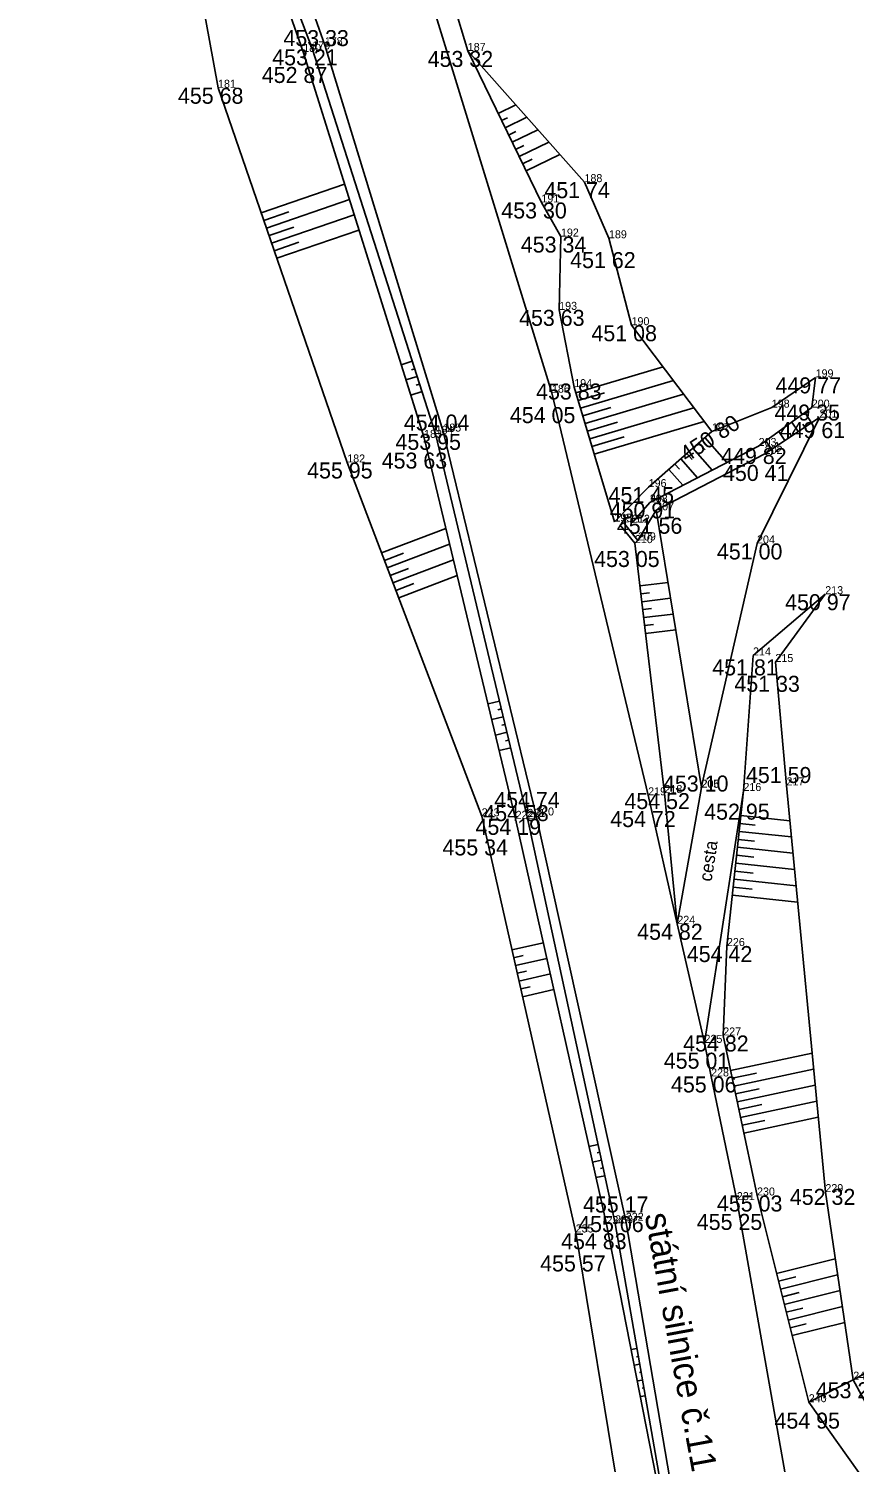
# Model space of a CAD drawing. Extents: x -559180 to -551373, y -1076947 to -1072071.
# Drawn here: x -553956.7 to -553905.1, y -1074904.8 to -1074815.2 of the extents above; entities that cross this region are included whole.
import ezdxf

# ---------------------------------------------------------------- set-up
doc = ezdxf.new("R2010")
doc.units = 0
for name, color, linetype in [('12_PLOTY', 7, 'Continuous'), ('17_KOMUNIKACE', 7, 'Continuous'), ('18_POLOHOPIS', 7, 'Continuous'), ('1_VODA_ZN', 7, 'Continuous'), ('26_SRAFY', 7, 'Continuous'), ('27_HRANA_PATA', 7, 'Continuous'), ('3_BODY', 7, 'Continuous'), ('52_POPIS_UCELOVY', 7, 'Continuous'), ('6_VYSKY', 7, 'Continuous')]:
    doc.layers.add(name, color=color, linetype=linetype)

# ---------------------------------------------------------------- blocks, each defined once
blk = doc.blocks.new('POINT_DISPLAY')
blk.add_line((0, 0), (0, 0))

msp = doc.modelspace()

# ---------------------------------------------------------------- linework, layer by layer
at = {"layer": '12_PLOTY'}
for p, q in [((-553905.19, -1074899.67), (-553886.11, -1074889.41)), ((-553907.97, -1074901.08), (-553905.19, -1074899.67))]:
    msp.add_line(p, q, dxfattribs=at)
at = {"layer": '17_KOMUNIKACE'}
for p, q in [((-553946.72, -1074792.05), (-553938.2, -1074816.27)), ((-553931.35, -1074814.15), (-553924.01, -1074837.99)), ((-553938.2, -1074816.27), (-553930.8, -1074840.42)), ((-553924.01, -1074837.99), (-553918, -1074863.15)), ((-553907.3, -1074839.54), (-553911.2, -1074847.41)), ((-553930.8, -1074840.42), (-553925, -1074864.41)), ((-553911.2, -1074847.41), (-553914.68, -1074862.68)), ((-553906.94, -1074850.58), (-553911.45, -1074854.41)), ((-553911.45, -1074854.41), (-553912.05, -1074862.88)), ((-553914.66, -1074862.67), (-553916.18, -1074871.18)), ((-553914.68, -1074862.68), (-553914.66, -1074862.67)), ((-553918, -1074863.15), (-553916.18, -1074871.18)), ((-553912.05, -1074862.88), (-553914.48, -1074878.62)), ((-553925, -1074864.41), (-553919.4, -1074889.74)), ((-553916.18, -1074871.18), (-553914.48, -1074878.62)), ((-553914.48, -1074878.62), (-553914.07, -1074880.72)), ((-553914.07, -1074880.72), (-553912.46, -1074888.45)), ((-553912.46, -1074888.45), (-553908.02, -1074913.54)), ((-553919.4, -1074889.74), (-553915.13, -1074914.73))]:
    msp.add_line(p, q, dxfattribs=at)
at = {"layer": '18_POLOHOPIS'}
for p, q in [((-553919.747, -1074846.26), (-553919.55, -1074846.1)), ((-553918.829, -1074847.389), (-553919.747, -1074846.26)), ((-553918.64, -1074847.22), (-553919.55, -1074846.1)), ((-553918.64, -1074847.22), (-553918.829, -1074847.389))]:
    msp.add_line(p, q, dxfattribs=at)
at = {"layer": '26_SRAFY'}
for p, q in [((-553926.273, -1074820.001), (-553927.373, -1074820.535)), ((-553926.787, -1074820.806), (-553927.155, -1074820.985)), ((-553925.583, -1074820.777), (-553926.936, -1074821.435)), ((-553926.274, -1074821.669), (-553926.718, -1074821.885)), ((-553924.892, -1074821.554), (-553926.499, -1074822.334)), ((-553924.202, -1074822.33), (-553926.062, -1074823.234)), ((-553925.761, -1074822.532), (-553926.281, -1074822.784)), ((-553923.512, -1074823.107), (-553925.625, -1074824.133)), ((-553925.248, -1074823.394), (-553925.844, -1074823.684)), ((-553936.962, -1074824.957), (-553942.174, -1074826.753)), ((-553936.663, -1074825.912), (-553941.849, -1074827.699)), ((-553940.452, -1074826.688), (-553942.011, -1074827.226)), ((-553940.134, -1074827.637), (-553941.686, -1074828.171)), ((-553936.364, -1074826.867), (-553941.523, -1074828.644)), ((-553939.816, -1074828.585), (-553941.36, -1074829.117)), ((-553936.066, -1074827.821), (-553941.197, -1074829.589)), ((-553933.431, -1074836.239), (-553932.736, -1074836.016)), ((-553932.793, -1074836.56), (-553932.583, -1074836.492)), ((-553917.072, -1074836.373), (-553922.513, -1074837.997)), ((-553933.132, -1074837.193), (-553932.431, -1074836.969)), ((-553932.49, -1074837.512), (-553932.278, -1074837.445)), ((-553916.428, -1074837.224), (-553922.227, -1074838.955)), ((-553932.833, -1074838.148), (-553932.126, -1074837.921)), ((-553920.736, -1074837.988), (-553922.37, -1074838.476)), ((-553915.784, -1074838.076), (-553921.941, -1074839.914)), ((-553920.325, -1074838.909), (-553922.084, -1074839.435)), ((-553915.141, -1074838.927), (-553921.655, -1074840.872)), ((-553908.214, -1074839.234), (-553907.793, -1074839.868)), ((-553919.914, -1074839.83), (-553921.798, -1074840.393)), ((-553914.497, -1074839.779), (-553921.369, -1074841.83)), ((-553909.025, -1074839.82), (-553908.627, -1074840.421)), ((-553908.333, -1074839.959), (-553908.21, -1074840.144)), ((-553919.502, -1074840.751), (-553921.512, -1074841.351)), ((-553914.447, -1074841.566), (-553914.834, -1074841.127)), ((-553913.088, -1074842.352), (-553914.459, -1074840.796)), ((-553910.647, -1074840.993), (-553910.293, -1074841.527)), ((-553909.986, -1074841.085), (-553909.876, -1074841.25)), ((-553909.836, -1074840.407), (-553909.46, -1074840.974)), ((-553909.159, -1074840.522), (-553909.043, -1074840.697)), ((-553915.247, -1074842.171), (-553915.584, -1074841.788)), ((-553914.002, -1074842.827), (-553915.209, -1074841.457)), ((-553915.831, -1074843.776), (-553916.709, -1074842.779)), ((-553916.046, -1074842.776), (-553916.334, -1074842.449)), ((-553914.917, -1074843.301), (-553915.959, -1074842.118)), ((-553930.638, -1074846.478), (-553934.652, -1074848.003)), ((-553930.403, -1074847.458), (-553934.297, -1074848.938)), ((-553933.288, -1074848.02), (-553934.475, -1074848.471)), ((-553932.969, -1074848.968), (-553934.12, -1074849.405)), ((-553930.167, -1074848.439), (-553933.942, -1074849.873)), ((-553932.65, -1074849.917), (-553933.764, -1074850.34)), ((-553929.932, -1074849.419), (-553933.587, -1074850.808)), ((-553916.761, -1074849.85), (-553918.514, -1074850.057)), ((-553917.923, -1074850.491), (-553918.455, -1074850.554)), ((-553916.599, -1074850.837), (-553918.396, -1074851.05)), ((-553917.792, -1074851.482), (-553918.338, -1074851.547)), ((-553916.437, -1074851.825), (-553918.279, -1074852.043)), ((-553917.661, -1074852.474), (-553918.22, -1074852.54)), ((-553916.275, -1074852.813), (-553918.161, -1074853.036)), ((-553928.006, -1074857.437), (-553927.282, -1074857.264)), ((-553927.383, -1074857.802), (-553927.166, -1074857.75)), ((-553927.772, -1074858.409), (-553927.049, -1074858.236)), ((-553927.15, -1074858.774), (-553926.933, -1074858.723)), ((-553927.539, -1074859.382), (-553926.816, -1074859.209)), ((-553926.917, -1074859.747), (-553926.7, -1074859.695)), ((-553927.305, -1074860.354), (-553926.584, -1074860.181)), ((-553909.149, -1074864.738), (-553912.213, -1074864.412)), ((-553911.316, -1074865.01), (-553912.266, -1074864.91)), ((-553911.361, -1074866.011), (-553912.371, -1074865.904)), ((-553909.052, -1074865.754), (-553912.319, -1074865.407)), ((-553911.406, -1074867.012), (-553912.477, -1074866.898)), ((-553908.955, -1074866.77), (-553912.424, -1074866.401)), ((-553911.451, -1074868.013), (-553912.583, -1074867.893)), ((-553908.858, -1074867.786), (-553912.53, -1074867.396)), ((-553911.496, -1074869.014), (-553912.689, -1074868.887)), ((-553908.76, -1074868.802), (-553912.636, -1074868.39)), ((-553908.663, -1074869.818), (-553912.741, -1074869.384)), ((-553924.546, -1074872.365), (-553926.516, -1074872.81)), ((-553925.815, -1074873.164), (-553926.406, -1074873.297)), ((-553924.328, -1074873.341), (-553926.296, -1074873.785)), ((-553925.595, -1074874.14), (-553926.185, -1074874.273)), ((-553924.109, -1074874.317), (-553926.075, -1074874.76)), ((-553925.376, -1074875.115), (-553925.965, -1074875.248)), ((-553923.891, -1074875.293), (-553925.855, -1074875.736)), ((-553907.76, -1074879.268), (-553912.85, -1074880.342)), ((-553911.236, -1074880.512), (-553912.746, -1074880.831)), ((-553907.664, -1074880.27), (-553912.643, -1074881.32)), ((-553911.063, -1074881.498), (-553912.54, -1074881.81)), ((-553907.568, -1074881.272), (-553912.437, -1074882.299)), ((-553907.473, -1074882.273), (-553912.23, -1074883.277)), ((-553910.89, -1074882.483), (-553912.333, -1074882.788)), ((-553907.377, -1074883.275), (-553912.024, -1074884.256)), ((-553910.716, -1074883.469), (-553912.127, -1074883.767)), ((-553921.698, -1074885.091), (-553921.134, -1074884.969)), ((-553921.479, -1074886.067), (-553920.923, -1074885.947)), ((-553921.196, -1074885.494), (-553921.028, -1074885.458)), ((-553920.983, -1074886.471), (-553920.817, -1074886.436)), ((-553921.261, -1074887.043), (-553920.712, -1074886.924)), ((-553906.311, -1074892.116), (-553909.982, -1074893.034)), ((-553906.164, -1074893.11), (-553909.739, -1074894.004)), ((-553908.773, -1074893.247), (-553909.86, -1074893.519)), ((-553908.559, -1074894.224), (-553909.618, -1074894.489)), ((-553906.016, -1074894.104), (-553909.497, -1074894.974)), ((-553908.345, -1074895.202), (-553909.375, -1074895.459)), ((-553905.869, -1074895.098), (-553909.254, -1074895.944)), ((-553908.131, -1074896.179), (-553909.133, -1074896.429)), ((-553905.721, -1074896.092), (-553909.011, -1074896.914)), ((-553919.068, -1074897.787), (-553918.703, -1074897.723)), ((-553918.723, -1074898.234), (-553918.617, -1074898.216)), ((-553918.875, -1074898.768), (-553918.531, -1074898.708)), ((-553918.545, -1074899.218), (-553918.445, -1074899.201)), ((-553918.682, -1074899.75), (-553918.359, -1074899.693)), ((-553918.366, -1074900.202), (-553918.273, -1074900.186)), ((-553918.488, -1074900.731), (-553918.186, -1074900.678))]:
    msp.add_line(p, q, dxfattribs=at)
at = {"layer": '27_HRANA_PATA'}
for p, q in [((-553956.7, -1074769.38), (-553938.98, -1074816.53)), ((-553948, -1074792.69), (-553939.55, -1074816.69)), ((-553949.43, -1074793.7), (-553944.87, -1074818.93)), ((-553930.16, -1074813.67), (-553929.27, -1074816.63)), ((-553939.55, -1074816.69), (-553932, -1074840.81)), ((-553938.98, -1074816.53), (-553931.28, -1074840.56)), ((-553929.27, -1074816.63), (-553921.98, -1074824.83)), ((-553929.27, -1074816.63), (-553924.67, -1074826.1)), ((-553944.87, -1074818.93), (-553936.8, -1074842.35)), ((-553921.98, -1074824.83), (-553920.45, -1074828.34)), ((-553924.67, -1074826.1), (-553923.45, -1074828.23)), ((-553923.45, -1074828.23), (-553923.56, -1074832.81)), ((-553920.45, -1074828.34), (-553919.04, -1074833.77)), ((-553923.56, -1074832.81), (-553922.62, -1074837.64)), ((-553919.04, -1074833.77), (-553914.02, -1074840.41)), ((-553910.28, -1074838.92), (-553907.54, -1074837.03)), ((-553907.54, -1074837.03), (-553907.78, -1074838.92)), ((-553922.62, -1074837.64), (-553920.11, -1074846.05)), ((-553914.02, -1074840.41), (-553910.28, -1074838.92)), ((-553907.78, -1074838.92), (-553911.1, -1074841.32)), ((-553907.3, -1074839.54), (-553910.72, -1074841.81)), ((-553932, -1074840.81), (-553926.28, -1074864.62)), ((-553931.28, -1074840.56), (-553925.55, -1074864.5)), ((-553917.97, -1074843.89), (-553914.02, -1074840.41)), ((-553911.1, -1074841.32), (-553917.9, -1074844.85)), ((-553910.72, -1074841.81), (-553917.5, -1074845.34)), ((-553936.8, -1074842.35), (-553928.4, -1074864.46)), ((-553920.11, -1074846.05), (-553917.97, -1074843.89)), ((-553917.9, -1074844.85), (-553919.01, -1074846.12)), ((-553917.5, -1074845.34), (-553918.64, -1074847.22)), ((-553914.66, -1074862.67), (-553917.5, -1074845.34)), ((-553916.98, -1074863.01), (-553918.83, -1074847.39)), ((-553906.94, -1074850.58), (-553910.05, -1074854.82)), ((-553910.05, -1074854.82), (-553909.36, -1074862.53)), ((-553909.36, -1074862.53), (-553906.93, -1074887.95)), ((-553916.98, -1074863.01), (-553916.18, -1074871.18)), ((-553913.08, -1074872.57), (-553912.05, -1074862.88)), ((-553928.4, -1074864.46), (-553922.53, -1074890.47)), ((-553926.28, -1074864.62), (-553920.61, -1074889.95)), ((-553925.55, -1074864.5), (-553920.07, -1074889.9)), ((-553913.08, -1074872.57), (-553913.31, -1074878.16)), ((-553913.31, -1074878.16), (-553911.2, -1074888.16)), ((-553911.2, -1074888.16), (-553907.97, -1074901.08)), ((-553905.19, -1074899.67), (-553906.93, -1074887.95)), ((-553922.53, -1074890.47), (-553918.47, -1074915.17)), ((-553920.61, -1074889.95), (-553915.71, -1074914.85)), ((-553920.07, -1074889.9), (-553915.71, -1074914.85)), ((-553895.03, -1074918.51), (-553905.19, -1074899.67)), ((-553907.97, -1074901.08), (-553904.27, -1074906.27))]:
    msp.add_line(p, q, dxfattribs=at)

# ---------------------------------------------------------------- block references
at = {"layer": '1_VODA_ZN'}
for p in [(-553939.55, -1074816.69), (-553938.98, -1074816.53), (-553938.2, -1074816.27), (-553929.27, -1074816.63), (-553944.87, -1074818.93), (-553921.98, -1074824.83), (-553924.67, -1074826.1), (-553923.45, -1074828.23), (-553920.45, -1074828.34), (-553923.56, -1074832.81), (-553919.04, -1074833.77), (-553907.54, -1074837.03), (-553924.01, -1074837.99), (-553922.62, -1074837.64), (-553910.28, -1074838.92), (-553907.78, -1074838.92), (-553907.3, -1074839.54), (-553932, -1074840.81), (-553931.28, -1074840.56), (-553930.8, -1074840.42), (-553914.02, -1074840.41), (-553911.1, -1074841.32), (-553910.72, -1074841.81), (-553936.8, -1074842.35), (-553917.97, -1074843.89), (-553917.9, -1074844.85), (-553917.5, -1074845.34), (-553920.11, -1074846.05), (-553919.55, -1074846.1), (-553919.01, -1074846.12), (-553918.83, -1074847.39), (-553918.64, -1074847.22), (-553911.2, -1074847.41), (-553906.94, -1074850.58), (-553911.45, -1074854.41), (-553910.05, -1074854.82), (-553914.68, -1074862.68), (-553914.66, -1074862.67), (-553909.36, -1074862.53), (-553918, -1074863.15), (-553916.98, -1074863.01), (-553912.05, -1074862.88), (-553928.4, -1074864.46), (-553925, -1074864.41), (-553926.28, -1074864.62), (-553925.55, -1074864.5), (-553916.18, -1074871.18), (-553913.08, -1074872.57), (-553914.48, -1074878.62), (-553913.31, -1074878.16), (-553914.07, -1074880.72), (-553912.46, -1074888.45), (-553911.2, -1074888.16), (-553906.93, -1074887.95), (-553922.53, -1074890.47), (-553920.61, -1074889.95), (-553920.07, -1074889.9), (-553919.4, -1074889.74), (-553905.19, -1074899.67), (-553907.97, -1074901.08)]:
    msp.add_blockref('POINT_DISPLAY', p, dxfattribs=at)

# ---------------------------------------------------------------- texts
at = {"layer": '3_BODY'}
for s, p in [('179', (-553938.98, -1074816.53)), ('178', (-553938.2, -1074816.27)), ('180', (-553939.55, -1074816.69)), ('187', (-553929.27, -1074816.63)), ('181', (-553944.87, -1074818.93)), ('188', (-553921.98, -1074824.83)), ('191', (-553924.67, -1074826.1)), ('192', (-553923.45, -1074828.23)), ('189', (-553920.45, -1074828.34)), ('193', (-553923.56, -1074832.81)), ('190', (-553919.04, -1074833.77)), ('199', (-553907.54, -1074837.03)), ('186', (-553924.01, -1074837.99)), ('194', (-553922.62, -1074837.64)), ('198', (-553910.28, -1074838.92)), ('200', (-553907.78, -1074838.92)), ('201', (-553907.3, -1074839.54)), ('183', (-553932, -1074840.81)), ('184', (-553931.28, -1074840.56)), ('185', (-553930.8, -1074840.42)), ('197', (-553914.02, -1074840.41)), ('203', (-553911.1, -1074841.32)), ('182', (-553936.8, -1074842.35)), ('202', (-553910.72, -1074841.81)), ('196', (-553917.97, -1074843.89)), ('208', (-553917.9, -1074844.85)), ('195', (-553920.11, -1074846.05)), ('211', (-553919.55, -1074846.1)), ('212', (-553919.01, -1074846.12)), ('207', (-553917.5, -1074845.34)), ('210', (-553918.83, -1074847.39)), ('209', (-553918.64, -1074847.22)), ('204', (-553911.2, -1074847.41)), ('213', (-553906.94, -1074850.58)), ('214', (-553911.45, -1074854.41)), ('215', (-553910.05, -1074854.82)), ('219', (-553918, -1074863.15)), ('218', (-553916.98, -1074863.01)), ('205', (-553914.68, -1074862.68)), ('206', (-553914.66, -1074862.67)), ('216', (-553912.05, -1074862.88)), ('217', (-553909.36, -1074862.53)), ('223', (-553928.4, -1074864.46)), ('222', (-553926.28, -1074864.62)), ('221', (-553925.55, -1074864.5)), ('220', (-553925, -1074864.41)), ('224', (-553916.18, -1074871.18)), ('226', (-553913.08, -1074872.57)), ('227', (-553913.31, -1074878.16)), ('225', (-553914.48, -1074878.62)), ('228', (-553914.07, -1074880.72)), ('230', (-553911.2, -1074888.16)), ('229', (-553906.93, -1074887.95)), ('231', (-553912.46, -1074888.45)), ('234', (-553920.61, -1074889.95)), ('233', (-553920.07, -1074889.9)), ('232', (-553919.4, -1074889.74)), ('235', (-553922.53, -1074890.47)), ('246', (-553905.19, -1074899.67)), ('240', (-553907.97, -1074901.08))]:
    msp.add_text(s, height=0.5, dxfattribs=at).set_placement(p)
at = {"layer": '52_POPIS_UCELOVY'}
for s, height, rotation, p in [('cesta', 0.8, 81.22375, (-553914.042, -1074868.571)), ('státní silnice č.11', 1.6, 280.42346, (-553918.218, -1074889.371))]:
    msp.add_text(s, height=height, rotation=rotation, dxfattribs=at).set_placement(p)
at = {"layer": '6_VYSKY'}
for s, p in [('453 33', (-553940.787, -1074816.327)), ('453 21', (-553941.485, -1074817.53)), ('453 32', (-553931.775, -1074817.63)), ('452 87', (-553942.137, -1074818.632)), ('455 68', (-553947.375, -1074819.93)), ('451 74', (-553924.485, -1074825.83)), ('453 30', (-553927.175, -1074827.1)), ('453 34', (-553925.955, -1074829.23)), ('451 62', (-553922.873, -1074830.201)), ('453 63', (-553926.065, -1074833.81)), ('451 08', (-553921.545, -1074834.77)), ('453 83', (-553925.002, -1074838.414)), ('449 77', (-553910.045, -1074838.03)), ('454 04', (-553933.264, -1074840.355)), ('454 05', (-553926.638, -1074839.89)), ('449 35', (-553910.108, -1074839.729)), ('449 61', (-553909.785, -1074840.826)), ('453 95', (-553933.785, -1074841.56)), ('453 63', (-553934.648, -1074842.731)), ('449 82', (-553913.441, -1074842.443)), ('455 95', (-553939.305, -1074843.35)), ('450 41', (-553913.327, -1074843.504)), ('451 45', (-553920.475, -1074844.89)), ('450 91', (-553920.405, -1074845.85)), ('451 56', (-553919.957, -1074846.804)), ('451 00', (-553913.705, -1074848.41)), ('453 05', (-553921.376, -1074848.881)), ('450 97', (-553909.445, -1074851.58)), ('451 81', (-553913.996, -1074855.655)), ('451 33', (-553912.616, -1074856.682)), ('451 59', (-553911.892, -1074862.382)), ('453 10', (-553917.076, -1074862.915)), ('454 74', (-553927.615, -1074863.935)), ('454 52', (-553919.485, -1074864.01)), ('454 58', (-553928.301, -1074864.763)), ('454 72', (-553920.368, -1074865.134)), ('452 95', (-553914.5, -1074864.673)), ('454 19', (-553928.785, -1074865.62)), ('455 34', (-553930.851, -1074866.908)), ('454 82', (-553918.685, -1074872.18)), ('454 42', (-553915.585, -1074873.57)), ('454 82', (-553915.815, -1074879.16)), ('455 01', (-553917.026, -1074880.235)), ('455 06', (-553916.575, -1074881.72)), ('452 32', (-553909.149, -1074888.745)), ('455 17', (-553922.071, -1074889.22)), ('455 03', (-553913.705, -1074889.16)), ('455 06', (-553922.372, -1074890.445)), ('455 25', (-553914.965, -1074890.311)), ('454 83', (-553923.44, -1074891.52)), ('455 57', (-553924.748, -1074892.906)), ('453 28', (-553907.532, -1074900.832)), ('454 95', (-553910.109, -1074902.73))]:
    msp.add_text(s, height=1, dxfattribs=at).set_placement(p)
msp.add_text('450 80', height=1, rotation=33.12166, dxfattribs=at).set_placement((-553915.594, -1074842.37))

doc.saveas('drawing.dxf')
